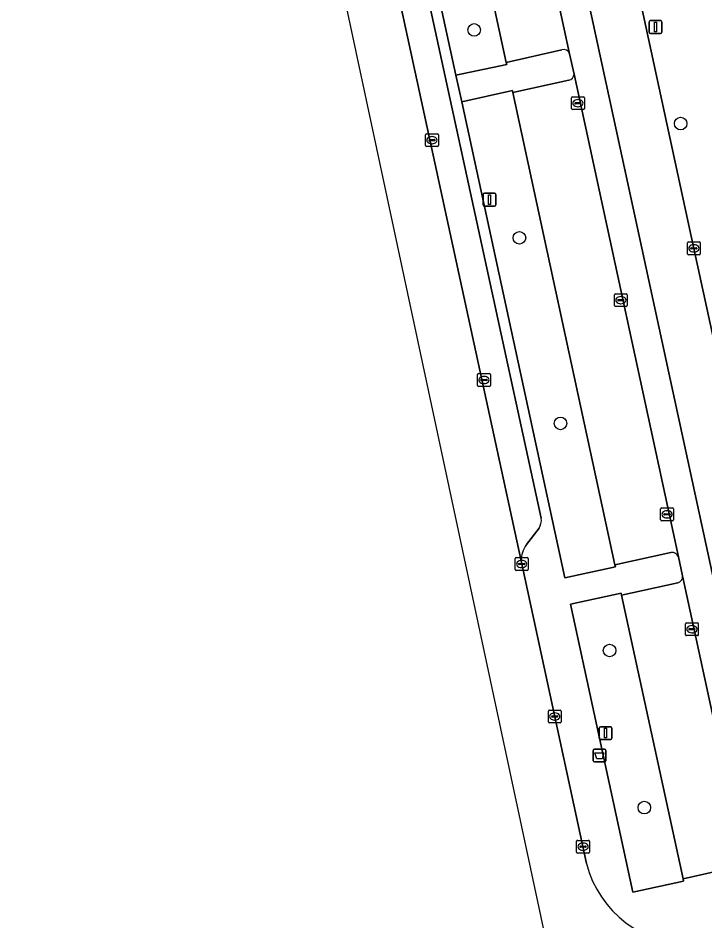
# Model space of a CAD drawing. Extents: x 160554 to 161248, y 385329 to 386506.
# Drawn here: x 160716 to 160769.5, y 385731.1 to 385801.5 of the extents above; entities that cross this region are included whole.
import ezdxf

# ---------------------------------------------------------------- set-up
doc = ezdxf.new("R2010")
doc.units = 0
for name, color, linetype in [('IMGEO_Afvalbak', 7, 'Continuous'), ('IMGEO_Berm_groen', 7, 'Continuous'), ('IMGEO_Boom', 7, 'Continuous'), ('IMGEO_Fietspad_gesloten', 7, 'Continuous'), ('IMGEO_Kolk', 7, 'Continuous'), ('IMGEO_Lichtmast', 7, 'Continuous'), ('IMGEO_Parkeervlak_open', 7, 'Continuous'), ('IMGEO_Rijbaan_lokaal_gesloten', 7, 'Continuous'), ('IMGEO_Voetpad_open', 7, 'Continuous')]:
    doc.layers.add(name, color=color, linetype=linetype)

msp = doc.modelspace()

# ---------------------------------------------------------------- linework, layer by layer
at = {"layer": 'IMGEO_Afvalbak'}
for p, q in [((160760.818, 385743.602), (160760.818, 385744.402)), ((160760.818, 385744.402), (160760.818, 385743.602)), ((160760.918, 385744.502), (160761.708, 385744.502)), ((160761.708, 385744.502), (160760.918, 385744.502)), ((160761.808, 385744.402), (160761.808, 385743.602)), ((160761.808, 385743.602), (160761.808, 385744.402)), ((160761.708, 385743.502), (160760.918, 385743.502)), ((160760.918, 385743.502), (160761.708, 385743.502))]:
    msp.add_line(p, q, dxfattribs=at)
msp.add_lwpolyline([(160760.961, 385744.216), (160761.665, 385744.216), (160761.516, 385743.746), (160761.11, 385743.746), (160760.961, 385744.216)], dxfattribs=at)
for centre, start, end in [((160760.918, 385744.402), 90, 180), ((160760.918, 385744.402), 90, 180), ((160761.708, 385744.402), 0, 90), ((160761.708, 385744.402), 360, 90), ((160760.918, 385743.602), 180, 270), ((160760.918, 385743.602), 180, 270), ((160761.708, 385743.602), 270, 0), ((160761.708, 385743.602), 270, 0)]:
    msp.add_arc(centre, 0.1, start, end, dxfattribs=at)
at = {"layer": 'IMGEO_Berm_groen'}
for points in [[(160747.68, 385827.413), (160747.646, 385827.566), (160743.679, 385826.657), (160750.11, 385797.017), (160754.084, 385797.87), (160754.05, 385798.028)], [(160754.558, 385795.686), (160754.529, 385795.821), (160750.573, 385794.958), (160758.619, 385757.857), (160762.559, 385758.704), (160762.526, 385758.857)], [(160763.044, 385756.507), (160763.011, 385756.658), (160759.062, 385755.799), (160763.919, 385733.357), (160767.878, 385734.219), (160767.843, 385734.383)]]:
    msp.add_lwpolyline(points, close=True, dxfattribs=at)
at = {"layer": 'IMGEO_Boom'}
for centre in [(160751.546, 385800.554), (160767.641, 385793.257), (160755.073, 385784.351), (160758.278, 385769.888), (160762.104, 385752.185), (160764.809, 385739.946)]:
    msp.add_circle(centre, 0.489, dxfattribs=at)
at = {"layer": 'IMGEO_Fietspad_gesloten'}
msp.add_lwpolyline([(160743.874, 385877.244), (160746.687, 385864.512), (160746.978, 385864.559), (160749.654, 385852.647), (160775.118, 385735.103), (160775.148, 385734.947), (160779.078, 385735.819), (160768.677, 385783.529), (160753.582, 385853.359)], dxfattribs=at)
at = {"layer": 'IMGEO_Kolk'}
for p, q in [((160759.136, 385794.42), (160759.136, 385795.272)), ((160759.211, 385795.346), (160760.063, 385795.346)), ((160759.624, 385795.126), (160759.649, 385795.126)), ((160760.137, 385795.272), (160760.137, 385794.42)), ((160760.063, 385794.346), (160759.211, 385794.346)), ((160759.395, 385794.84), (160759.395, 385794.852)), ((160759.833, 385794.803), (160759.435, 385794.803)), ((160759.438, 385794.889), (160759.836, 385794.889)), ((160759.647, 385794.566), (160759.622, 385794.566)), ((160759.879, 385794.852), (160759.879, 385794.84)), ((160747.755, 385791.538), (160747.755, 385792.39)), ((160747.83, 385792.464), (160748.682, 385792.464)), ((160748.243, 385792.244), (160748.268, 385792.244)), ((160748.756, 385792.39), (160748.756, 385791.538)), ((160748.014, 385791.958), (160748.014, 385791.97)), ((160748.452, 385791.921), (160748.054, 385791.921)), ((160748.057, 385792.007), (160748.455, 385792.007)), ((160748.266, 385791.684), (160748.241, 385791.684)), ((160748.498, 385791.97), (160748.498, 385791.958)), ((160748.682, 385791.464), (160747.83, 385791.464)), ((160768.176, 385783.103), (160768.176, 385783.955)), ((160768.251, 385784.029), (160769.103, 385784.029)), ((160768.664, 385783.809), (160768.689, 385783.809)), ((160769.177, 385783.955), (160769.177, 385783.103)), ((160769.103, 385783.029), (160768.251, 385783.029)), ((160768.435, 385783.523), (160768.435, 385783.535)), ((160768.873, 385783.486), (160768.475, 385783.486)), ((160768.478, 385783.572), (160768.876, 385783.572)), ((160768.687, 385783.249), (160768.662, 385783.249)), ((160768.919, 385783.535), (160768.919, 385783.523)), ((160762.482, 385779.068), (160762.482, 385779.92)), ((160762.557, 385779.994), (160763.409, 385779.994)), ((160762.784, 385779.537), (160763.182, 385779.537)), ((160762.97, 385779.774), (160762.995, 385779.774)), ((160763.483, 385779.92), (160763.483, 385779.068)), ((160763.409, 385778.994), (160762.557, 385778.994)), ((160762.741, 385779.488), (160762.741, 385779.5)), ((160763.179, 385779.451), (160762.781, 385779.451)), ((160762.993, 385779.214), (160762.968, 385779.214)), ((160763.225, 385779.5), (160763.225, 385779.488)), ((160751.81, 385772.848), (160751.81, 385773.7)), ((160751.885, 385773.774), (160752.737, 385773.774)), ((160752.069, 385773.268), (160752.069, 385773.28)), ((160752.507, 385773.231), (160752.109, 385773.231)), ((160752.112, 385773.317), (160752.51, 385773.317)), ((160752.298, 385773.554), (160752.323, 385773.554)), ((160752.553, 385773.28), (160752.553, 385773.268)), ((160752.811, 385773.7), (160752.811, 385772.848)), ((160752.737, 385772.774), (160751.885, 385772.774)), ((160752.321, 385772.994), (160752.296, 385772.994)), ((160766.086, 385762.372), (160766.086, 385763.224)), ((160766.161, 385763.298), (160767.013, 385763.298)), ((160766.345, 385762.792), (160766.345, 385762.804)), ((160766.783, 385762.755), (160766.385, 385762.755)), ((160766.388, 385762.841), (160766.786, 385762.841)), ((160766.574, 385763.078), (160766.599, 385763.078)), ((160766.829, 385762.804), (160766.829, 385762.792)), ((160767.087, 385763.224), (160767.087, 385762.372)), ((160767.013, 385762.298), (160766.161, 385762.298)), ((160766.597, 385762.518), (160766.572, 385762.518)), ((160754.749, 385758.5), (160754.749, 385759.352)), ((160754.824, 385759.426), (160755.676, 385759.426)), ((160755.237, 385759.206), (160755.262, 385759.206)), ((160755.75, 385759.352), (160755.75, 385758.5)), ((160755.676, 385758.426), (160754.824, 385758.426)), ((160755.008, 385758.92), (160755.008, 385758.932)), ((160755.446, 385758.883), (160755.048, 385758.883)), ((160755.051, 385758.969), (160755.449, 385758.969)), ((160755.26, 385758.646), (160755.235, 385758.646)), ((160755.492, 385758.932), (160755.492, 385758.92)), ((160768.022, 385753.422), (160768.022, 385754.274)), ((160768.097, 385754.348), (160768.949, 385754.348)), ((160769.023, 385754.274), (160769.023, 385753.422)), ((160768.281, 385753.842), (160768.281, 385753.854)), ((160768.719, 385753.805), (160768.321, 385753.805)), ((160768.324, 385753.891), (160768.722, 385753.891)), ((160768.533, 385753.568), (160768.508, 385753.568)), ((160768.51, 385754.128), (160768.535, 385754.128)), ((160768.765, 385753.854), (160768.765, 385753.842)), ((160768.949, 385753.348), (160768.097, 385753.348)), ((160757.329, 385746.619), (160757.329, 385747.471)), ((160757.404, 385747.545), (160758.256, 385747.545)), ((160757.817, 385747.325), (160757.842, 385747.325)), ((160758.33, 385747.471), (160758.33, 385746.619)), ((160758.256, 385746.545), (160757.404, 385746.545)), ((160757.588, 385747.039), (160757.588, 385747.051)), ((160758.026, 385747.002), (160757.628, 385747.002)), ((160757.631, 385747.088), (160758.029, 385747.088)), ((160757.84, 385746.765), (160757.815, 385746.765)), ((160758.072, 385747.051), (160758.072, 385747.039)), ((160759.533, 385736.467), (160759.533, 385737.319)), ((160759.608, 385737.393), (160760.46, 385737.393)), ((160760.534, 385737.319), (160760.534, 385736.467)), ((160759.792, 385736.887), (160759.792, 385736.899)), ((160760.23, 385736.85), (160759.832, 385736.85)), ((160759.835, 385736.936), (160760.233, 385736.936)), ((160760.044, 385736.613), (160760.019, 385736.613)), ((160760.021, 385737.173), (160760.046, 385737.173)), ((160760.276, 385736.899), (160760.276, 385736.887)), ((160760.46, 385736.393), (160759.608, 385736.393))]:
    msp.add_line(p, q, dxfattribs=at)
for points in [[(160759.136, 385794.42), (160759.136, 385795.272)], [(160759.211, 385795.346), (160760.063, 385795.346)], [(160760.137, 385795.272), (160760.137, 385794.42)], [(160760.063, 385794.346), (160759.211, 385794.346)], [(160747.755, 385791.538), (160747.755, 385792.39)], [(160747.83, 385792.464), (160748.682, 385792.464)], [(160748.756, 385792.39), (160748.756, 385791.538)], [(160748.682, 385791.464), (160747.83, 385791.464)], [(160768.176, 385783.103), (160768.176, 385783.955)], [(160768.251, 385784.029), (160769.103, 385784.029)], [(160769.177, 385783.955), (160769.177, 385783.103)], [(160769.103, 385783.029), (160768.251, 385783.029)], [(160762.482, 385779.068), (160762.482, 385779.92)], [(160762.557, 385779.994), (160763.409, 385779.994)], [(160763.483, 385779.92), (160763.483, 385779.068)], [(160763.409, 385778.994), (160762.557, 385778.994)], [(160751.81, 385772.848), (160751.81, 385773.7)], [(160751.885, 385773.774), (160752.737, 385773.774)], [(160752.811, 385773.7), (160752.811, 385772.848)], [(160752.737, 385772.774), (160751.885, 385772.774)], [(160766.086, 385762.372), (160766.086, 385763.224)], [(160766.161, 385763.298), (160767.013, 385763.298)], [(160767.087, 385763.224), (160767.087, 385762.372)], [(160767.013, 385762.298), (160766.161, 385762.298)], [(160754.749, 385758.5), (160754.749, 385759.352)], [(160754.824, 385759.426), (160755.676, 385759.426)], [(160755.75, 385759.352), (160755.75, 385758.5)], [(160755.676, 385758.426), (160754.824, 385758.426)], [(160768.022, 385753.422), (160768.022, 385754.274)], [(160768.097, 385754.348), (160768.949, 385754.348)], [(160769.023, 385754.274), (160769.023, 385753.422)], [(160768.949, 385753.348), (160768.097, 385753.348)], [(160757.329, 385746.619), (160757.329, 385747.471)], [(160757.404, 385747.545), (160758.256, 385747.545)], [(160758.33, 385747.471), (160758.33, 385746.619)], [(160758.256, 385746.545), (160757.404, 385746.545)], [(160759.533, 385736.467), (160759.533, 385737.319)], [(160759.608, 385737.393), (160760.46, 385737.393)], [(160760.534, 385737.319), (160760.534, 385736.467)], [(160760.46, 385736.393), (160759.608, 385736.393)]]:
    msp.add_lwpolyline(points, dxfattribs=at)
for centre, radius, start, end in [((160759.213, 385795.27), 0.0765, 91.55205, 178.44795), ((160759.213, 385795.27), 0.0765, 91.55205, 178.44795), ((160760.061, 385795.27), 0.0765, 1.55205, 88.44795), ((160760.061, 385795.27), 0.0765, 1.55205, 88.44795), ((160759.213, 385794.422), 0.0765, 181.55205, 268.44795), ((160759.213, 385794.422), 0.0765, 181.55205, 268.44795), ((160759.435, 385794.849), 0.0403, 85.87752, 175.75265), ((160759.432, 385794.839), 0.0366, 178.93798, 274.71019), ((160759.836, 385794.846), 0.043, 264.86636, 352.45326), ((160759.84, 385794.851), 0.0386, 1.73085, 96.63898), ((160760.061, 385794.422), 0.0765, 271.55205, 358.44795), ((160760.061, 385794.422), 0.0765, 271.55205, 358.44795), ((160747.832, 385792.388), 0.0765, 91.55205, 178.44795), ((160747.832, 385792.388), 0.0765, 91.55205, 178.44795), ((160748.68, 385792.388), 0.0765, 1.55205, 88.44795), ((160748.68, 385792.388), 0.0765, 1.55205, 88.44795), ((160747.832, 385791.54), 0.0765, 181.55205, 268.44795), ((160747.832, 385791.54), 0.0765, 181.55205, 268.44795), ((160748.054, 385791.967), 0.0403, 85.87752, 175.75265), ((160748.051, 385791.957), 0.0366, 178.93798, 274.71019), ((160748.455, 385791.964), 0.043, 264.86636, 352.45326), ((160748.459, 385791.969), 0.0386, 1.73085, 96.63898), ((160748.68, 385791.54), 0.0765, 271.55205, 358.44795), ((160748.68, 385791.54), 0.0765, 271.55205, 358.44795), ((160768.253, 385783.953), 0.0765, 91.55205, 178.44795), ((160768.253, 385783.953), 0.0765, 91.55205, 178.44795), ((160769.101, 385783.953), 0.0765, 1.55205, 88.44795), ((160769.101, 385783.953), 0.0765, 1.55205, 88.44795), ((160768.253, 385783.105), 0.0765, 181.55205, 268.44795), ((160768.253, 385783.105), 0.0765, 181.55205, 268.44795), ((160768.475, 385783.532), 0.0403, 85.87752, 175.75265), ((160768.472, 385783.522), 0.0366, 178.93798, 274.71019), ((160768.876, 385783.529), 0.043, 264.86636, 352.45326), ((160768.88, 385783.534), 0.0386, 1.73085, 96.63898), ((160769.101, 385783.105), 0.0765, 271.55205, 358.44795), ((160769.101, 385783.105), 0.0765, 271.55205, 358.44795), ((160762.559, 385779.918), 0.0765, 91.55205, 178.44795), ((160762.559, 385779.918), 0.0765, 91.55205, 178.44795), ((160762.781, 385779.497), 0.0403, 85.87752, 175.75265), ((160763.186, 385779.499), 0.0386, 1.73085, 96.63898), ((160763.407, 385779.918), 0.0765, 1.55205, 88.44795), ((160763.407, 385779.918), 0.0765, 1.55205, 88.44795), ((160762.559, 385779.07), 0.0765, 181.55205, 268.44795), ((160762.559, 385779.07), 0.0765, 181.55205, 268.44795), ((160762.778, 385779.487), 0.0366, 178.93798, 274.71019), ((160763.182, 385779.494), 0.043, 264.86636, 352.45326), ((160763.407, 385779.07), 0.0765, 271.55205, 358.44795), ((160763.407, 385779.07), 0.0765, 271.55205, 358.44795), ((160751.887, 385773.698), 0.0765, 91.55205, 178.44795), ((160751.887, 385773.698), 0.0765, 91.55205, 178.44795), ((160752.109, 385773.277), 0.0403, 85.87752, 175.75265), ((160752.106, 385773.267), 0.0366, 178.93798, 274.71019), ((160752.51, 385773.274), 0.043, 264.86636, 352.45326), ((160752.514, 385773.279), 0.0386, 1.73085, 96.63898), ((160752.735, 385773.698), 0.0765, 1.55205, 88.44795), ((160752.735, 385773.698), 0.0765, 1.55205, 88.44795), ((160751.887, 385772.85), 0.0765, 181.55205, 268.44795), ((160751.887, 385772.85), 0.0765, 181.55205, 268.44795), ((160752.735, 385772.85), 0.0765, 271.55205, 358.44795), ((160752.735, 385772.85), 0.0765, 271.55205, 358.44795), ((160766.163, 385763.222), 0.0765, 91.55205, 178.44795), ((160766.163, 385763.222), 0.0765, 91.55205, 178.44795), ((160766.385, 385762.801), 0.0403, 85.87752, 175.75265), ((160766.382, 385762.791), 0.0366, 178.93798, 274.71019), ((160766.786, 385762.798), 0.043, 264.86636, 352.45326), ((160766.79, 385762.803), 0.0386, 1.73085, 96.63898), ((160767.011, 385763.222), 0.0765, 1.55205, 88.44795), ((160767.011, 385763.222), 0.0765, 1.55205, 88.44795), ((160766.163, 385762.374), 0.0765, 181.55205, 268.44795), ((160766.163, 385762.374), 0.0765, 181.55205, 268.44795), ((160767.011, 385762.374), 0.0765, 271.55205, 358.44795), ((160767.011, 385762.374), 0.0765, 271.55205, 358.44795), ((160754.826, 385759.35), 0.0765, 91.55205, 178.44795), ((160754.826, 385759.35), 0.0765, 91.55205, 178.44795), ((160755.674, 385759.35), 0.0765, 1.55205, 88.44795), ((160755.674, 385759.35), 0.0765, 1.55205, 88.44795), ((160754.826, 385758.502), 0.0765, 181.55205, 268.44795), ((160754.826, 385758.502), 0.0765, 181.55205, 268.44795), ((160755.048, 385758.929), 0.0403, 85.87752, 175.75265), ((160755.045, 385758.919), 0.0366, 178.93798, 274.71019), ((160755.449, 385758.926), 0.043, 264.86636, 352.45326), ((160755.453, 385758.931), 0.0386, 1.73085, 96.63898), ((160755.674, 385758.502), 0.0765, 271.55205, 358.44795), ((160755.674, 385758.502), 0.0765, 271.55205, 358.44795), ((160768.099, 385754.272), 0.0765, 91.55205, 178.44795), ((160768.099, 385754.272), 0.0765, 91.55205, 178.44795), ((160768.947, 385754.272), 0.0765, 1.55205, 88.44795), ((160768.947, 385754.272), 0.0765, 1.55205, 88.44795), ((160768.321, 385753.851), 0.0403, 85.87752, 175.75265), ((160768.318, 385753.841), 0.0366, 178.93798, 274.71019), ((160768.722, 385753.848), 0.043, 264.86636, 352.45326), ((160768.726, 385753.853), 0.0386, 1.73085, 96.63898), ((160768.099, 385753.424), 0.0765, 181.55205, 268.44795), ((160768.099, 385753.424), 0.0765, 181.55205, 268.44795), ((160768.947, 385753.424), 0.0765, 271.55205, 358.44795), ((160768.947, 385753.424), 0.0765, 271.55205, 358.44795), ((160757.406, 385747.469), 0.0765, 91.55205, 178.44795), ((160757.406, 385747.469), 0.0765, 91.55205, 178.44795), ((160758.254, 385747.469), 0.0765, 1.55205, 88.44795), ((160758.254, 385747.469), 0.0765, 1.55205, 88.44795), ((160757.406, 385746.621), 0.0765, 181.55205, 268.44795), ((160757.406, 385746.621), 0.0765, 181.55205, 268.44795), ((160757.628, 385747.048), 0.0403, 85.87752, 175.75265), ((160757.625, 385747.038), 0.0366, 178.93798, 274.71019), ((160758.029, 385747.045), 0.043, 264.86636, 352.45326), ((160758.033, 385747.05), 0.0386, 1.73085, 96.63898), ((160758.254, 385746.621), 0.0765, 271.55205, 358.44795), ((160758.254, 385746.621), 0.0765, 271.55205, 358.44795), ((160759.61, 385737.317), 0.0765, 91.55205, 178.44795), ((160759.61, 385737.317), 0.0765, 91.55205, 178.44795), ((160760.458, 385737.317), 0.0765, 1.55205, 88.44795), ((160760.458, 385737.317), 0.0765, 1.55205, 88.44795), ((160759.832, 385736.896), 0.0403, 85.87752, 175.75265), ((160759.829, 385736.886), 0.0366, 178.93798, 274.71019), ((160760.233, 385736.893), 0.043, 264.86636, 352.45326), ((160760.237, 385736.898), 0.0386, 1.73085, 96.63898), ((160759.61, 385736.469), 0.0765, 181.55205, 268.44795), ((160759.61, 385736.469), 0.0765, 181.55205, 268.44795), ((160760.458, 385736.469), 0.0765, 271.55205, 358.44795), ((160760.458, 385736.469), 0.0765, 271.55205, 358.44795)]:
    msp.add_arc(centre, radius, start, end, dxfattribs=at)
for centre, major_axis, ratio, start_param, end_param in [((160759.623, 385794.846), (-0.387, 0.002), 0.722429, 4.712389, 7.853982), ((160759.648, 385794.846), (-0.39, 0.002), 0.717154, 1.570796, 4.712389), ((160748.242, 385791.964), (-0.387, 0.002), 0.722429, 4.712389, 7.853982), ((160748.267, 385791.964), (-0.39, 0.002), 0.717154, 1.570796, 4.712389), ((160768.663, 385783.529), (-0.387, 0.002), 0.722429, 4.712389, 7.853982), ((160768.688, 385783.529), (-0.39, 0.002), 0.717154, 1.570796, 4.712389), ((160762.969, 385779.494), (-0.387, 0.002), 0.722429, 4.712389, 7.853982), ((160762.994, 385779.494), (-0.39, 0.002), 0.717154, 1.570796, 4.712389), ((160752.297, 385773.274), (-0.387, 0.002), 0.722429, 4.712389, 7.853982), ((160752.322, 385773.274), (-0.39, 0.002), 0.717154, 1.570796, 4.712389), ((160766.573, 385762.798), (-0.387, 0.002), 0.722429, 4.712389, 7.853982), ((160766.598, 385762.798), (-0.39, 0.002), 0.717154, 1.570796, 4.712389), ((160755.236, 385758.926), (-0.387, 0.002), 0.722429, 4.712389, 7.853982), ((160755.261, 385758.926), (-0.39, 0.002), 0.717154, 1.570796, 4.712389), ((160768.509, 385753.848), (-0.387, 0.002), 0.722429, 4.712389, 7.853982), ((160768.534, 385753.848), (-0.39, 0.002), 0.717154, 1.570796, 4.712389), ((160757.816, 385747.045), (-0.387, 0.002), 0.722429, 4.712389, 7.853982), ((160757.841, 385747.045), (-0.39, 0.002), 0.717154, 1.570796, 4.712389), ((160760.02, 385736.893), (-0.387, 0.002), 0.722429, 4.712389, 7.853982), ((160760.045, 385736.893), (-0.39, 0.002), 0.717154, 1.570796, 4.712389)]:
    msp.add_ellipse(centre, major_axis=major_axis, ratio=ratio, start_param=start_param, end_param=end_param, dxfattribs=at)
at = {"layer": 'IMGEO_Lichtmast'}
for p, q in [((160765.191, 385800.377), (160765.191, 385801.177)), ((160765.191, 385801.177), (160765.191, 385800.377)), ((160765.291, 385801.277), (160766.081, 385801.277)), ((160766.081, 385801.277), (160765.291, 385801.277)), ((160766.181, 385801.177), (160766.181, 385800.377)), ((160766.181, 385800.377), (160766.181, 385801.177)), ((160766.081, 385800.277), (160765.291, 385800.277)), ((160765.291, 385800.277), (160766.081, 385800.277)), ((160752.245, 385786.926), (160752.245, 385787.726)), ((160752.245, 385787.726), (160752.245, 385786.926)), ((160752.345, 385787.826), (160753.135, 385787.826)), ((160753.135, 385787.826), (160752.345, 385787.826)), ((160753.235, 385787.726), (160753.235, 385786.926)), ((160753.235, 385786.926), (160753.235, 385787.726)), ((160753.135, 385786.826), (160752.345, 385786.826)), ((160752.345, 385786.826), (160753.135, 385786.826)), ((160761.299, 385745.348), (160761.299, 385746.148)), ((160761.299, 385746.148), (160761.299, 385745.348)), ((160761.399, 385746.248), (160762.189, 385746.248)), ((160762.189, 385746.248), (160761.399, 385746.248)), ((160762.289, 385746.148), (160762.289, 385745.348)), ((160762.289, 385745.348), (160762.289, 385746.148)), ((160762.189, 385745.248), (160761.399, 385745.248)), ((160761.399, 385745.248), (160762.189, 385745.248))]:
    msp.add_line(p, q, dxfattribs=at)
for points in [[(160765.611, 385801.152), (160765.761, 385801.152), (160765.761, 385800.402), (160765.611, 385800.402), (160765.611, 385801.152)], [(160752.665, 385787.701), (160752.815, 385787.701), (160752.815, 385786.951), (160752.665, 385786.951), (160752.665, 385787.701)], [(160761.719, 385746.123), (160761.869, 385746.123), (160761.869, 385745.373), (160761.719, 385745.373), (160761.719, 385746.123)]]:
    msp.add_lwpolyline(points, dxfattribs=at)
for centre, start, end in [((160765.291, 385801.177), 90, 180), ((160765.291, 385801.177), 90, 180), ((160766.081, 385801.177), 0, 90), ((160766.081, 385801.177), 360, 90), ((160765.291, 385800.377), 180, 270), ((160765.291, 385800.377), 180, 270), ((160766.081, 385800.377), 270, 0), ((160766.081, 385800.377), 270, 0), ((160752.345, 385787.726), 90, 180), ((160752.345, 385787.726), 90, 180), ((160753.135, 385787.726), 0, 90), ((160753.135, 385787.726), 360, 90), ((160752.345, 385786.926), 180, 270), ((160752.345, 385786.926), 180, 270), ((160753.135, 385786.926), 270, 0), ((160753.135, 385786.926), 270, 0), ((160761.399, 385746.148), 90, 180), ((160761.399, 385746.148), 90, 180), ((160762.189, 385746.148), 0, 90), ((160762.189, 385746.148), 360, 90), ((160761.399, 385745.348), 180, 270), ((160761.399, 385745.348), 180, 270), ((160762.189, 385745.348), 270, 0), ((160762.189, 385745.348), 270, 0)]:
    msp.add_arc(centre, 0.1, start, end, dxfattribs=at)
at = {"layer": 'IMGEO_Parkeervlak_open'}
for points in [[(160758.99, 385798.701), (160752.445, 385828.891)], [(160752.051, 385828.391), (160747.68, 385827.413), (160754.05, 385798.028), (160758.385, 385799.005)], [(160740.682, 385826.157), (160755.198, 385759.167)], [(160756.782, 385762.497), (160742.843, 385826.594)], [(160767.479, 385759.49), (160759.334, 385797.113)], [(160758.936, 385796.632), (160754.558, 385795.686), (160762.526, 385758.857), (160766.892, 385759.829)], [(160755.617, 385760.444), (160756.606, 385761.714)], [(160767.419, 385757.462), (160763.044, 385756.507), (160767.843, 385734.383), (160772.672, 385735.471), (160767.797, 385758.002)]]:
    msp.add_lwpolyline(points, dxfattribs=at)
for centre, radius, start, end in [((160758.533, 385798.546), 0.482, 18.71721, 107.92563), ((160758.838, 385797.119), 0.496, 281.42946, 359.35892), ((160755.51, 385762.372), 1.278, 329.02781, 5.6358), ((160757.663, 385759.065), 2.467, 146.02804, 177.64131), ((160766.959, 385759.267), 0.566, 23.21097, 96.77507), ((160767.262, 385757.974), 0.535, 287.01383, 3.00213)]:
    msp.add_arc(centre, radius, start, end, dxfattribs=at)
at = {"layer": 'IMGEO_Rijbaan_lokaal_gesloten'}
for points in [[(160715.986, 385920.097), (160719.827, 385902.586), (160732.663, 385844.066), (160734.272, 385836.538), (160774.456, 385648.538), (160783.981, 385603.977), (160786.986, 385589.919), (160802.685, 385519.246), (160829.424, 385398.876), (160836.967, 385359.152), (160838.712, 385333.406), (160857.818, 385334.076)], [(160760.316, 385735.594), (160755.198, 385759.167), (160740.682, 385826.157), (160740.309, 385827.873), (160734.816, 385853.141), (160734.78, 385853.307)]]:
    msp.add_lwpolyline(points, dxfattribs=at)
msp.add_arc((160768.242, 385737.524), 8.158, 193.68251, 273.12501, dxfattribs=at)
at = {"layer": 'IMGEO_Voetpad_open'}
for points in [[(160775.118, 385735.103), (160749.654, 385852.647), (160746.978, 385864.559), (160746.687, 385864.512), (160746.74, 385864.272)], [(160746.539, 385855.908), (160752.087, 385830.426), (160752.445, 385828.891), (160758.99, 385798.701), (160759.334, 385797.113), (160767.479, 385759.49), (160767.797, 385758.002), (160772.672, 385735.471), (160773.926, 385735.754)], [(160753.194, 385855.146), (160753.582, 385853.359), (160768.677, 385783.529), (160779.078, 385735.819), (160779.287, 385734.864)], [(160766.892, 385759.829), (160762.526, 385758.857), (160762.559, 385758.704), (160758.619, 385757.857), (160750.573, 385794.958), (160750.11, 385797.017), (160743.679, 385826.657), (160743.233, 385828.714), (160738.499, 385850.527), (160737.667, 385850.35), (160742.46, 385828.352), (160742.843, 385826.594), (160756.782, 385762.497)], [(160758.385, 385799.005), (160754.05, 385798.028), (160754.084, 385797.87), (160750.11, 385797.017), (160750.573, 385794.958), (160754.529, 385795.821), (160754.558, 385795.686), (160758.936, 385796.632)], [(160759.334, 385797.113), (160758.99, 385798.701)], [(160756.606, 385761.714), (160755.617, 385760.444)], [(160755.198, 385759.167), (160760.316, 385735.594)], [(160767.797, 385758.002), (160767.479, 385759.49)], [(160773.926, 385735.754), (160772.672, 385735.471), (160767.843, 385734.383), (160767.878, 385734.219), (160763.919, 385733.357), (160759.062, 385755.799), (160763.011, 385756.658), (160763.044, 385756.507), (160767.419, 385757.462)]]:
    msp.add_lwpolyline(points, dxfattribs=at)
for centre, radius, start, end in [((160758.533, 385798.546), 0.482, 18.71721, 107.92563), ((160758.838, 385797.119), 0.496, 281.42946, 359.35892), ((160755.51, 385762.372), 1.278, 329.02781, 5.6358), ((160757.663, 385759.065), 2.467, 146.02804, 177.64131), ((160766.959, 385759.267), 0.566, 23.21097, 96.77507), ((160767.262, 385757.974), 0.535, 287.01383, 3.00213), ((160768.242, 385737.524), 8.158, 193.68251, 273.12501)]:
    msp.add_arc(centre, radius, start, end, dxfattribs=at)

doc.saveas('drawing.dxf')
